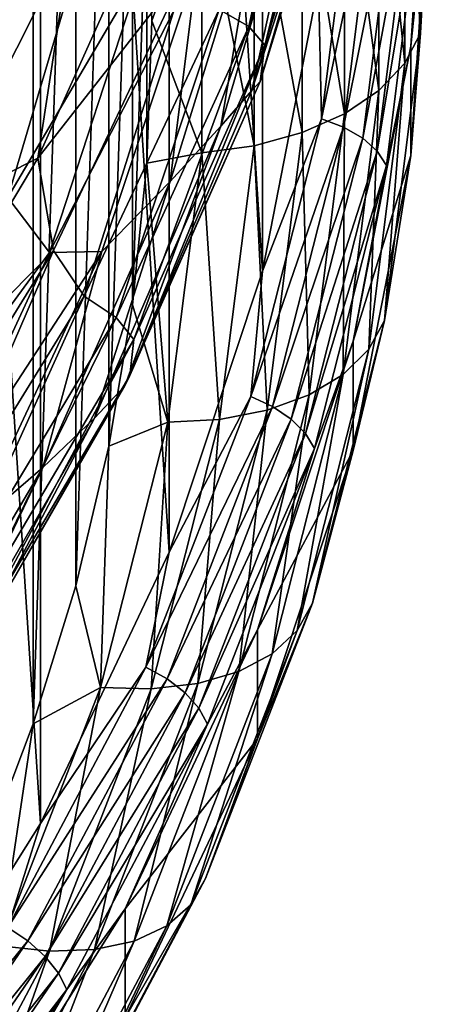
# Model space of a CAD drawing. Header units: metres. Extents: x -44 to 117, y -432 to 89.
# Tile 287 of 656: x 16.79 to 19, y -370.68 to -365.38. Entities that reach past the tile are written whole.
import ezdxf

# ---------------------------------------------------------------- set-up
doc = ezdxf.new("R2010")
doc.units = ezdxf.units.M
doc.layers.add('solid_125568', color=7, linetype='CONTINUOUS')

msp = doc.modelspace()

# ---------------------------------------------------------------- linework, layer by layer
at = {"layer": 'solid_125568'}
for points in [[(16.021458, -371.10199, 865.628662), (16.900599, -369.706116, 864.614502), (16.021473, -356.135162, 854.754639)], [(16.900599, -369.706116, 864.614502), (16.900612, -357.531067, 855.768799), (16.021473, -356.135162, 854.754639)], [(16.900599, -369.706116, 864.614502), (17.594553, -368.243561, 863.55188), (16.900612, -357.531067, 855.768799)], [(17.594553, -368.243561, 863.55188), (17.594564, -358.993622, 856.831421), (16.900612, -357.531067, 855.768799)], [(17.594553, -368.243561, 863.55188), (18.095736, -366.730316, 862.452454), (17.594564, -358.993622, 856.831421)], [(18.095736, -366.730316, 862.452454), (18.095743, -360.506836, 857.930847), (17.594564, -358.993622, 856.831421)], [(18.095736, -366.730316, 862.452454), (18.398657, -365.183014, 861.328247), (18.095743, -360.506836, 857.930847)], [(16.58395, -369.902466, 861.04895), (16.583939, -360.861328, 854.480164), (16.862135, -361.59433, 855.012756)], [(16.58395, -369.902466, 861.04895), (16.862135, -361.59433, 855.012756), (16.862144, -369.169464, 860.516418)], [(16.862144, -369.169464, 860.516418), (16.862135, -361.59433, 855.012756), (17.090864, -362.33844, 855.553345)], [(16.862144, -369.169464, 860.516418), (17.090864, -362.33844, 855.553345), (17.090872, -368.425385, 859.975769)], [(17.090872, -368.425385, 859.975769), (17.090864, -362.33844, 855.553345), (17.269466, -363.091461, 856.100464)], [(17.090872, -368.425385, 859.975769), (17.269466, -363.091461, 856.100464), (17.269472, -367.672363, 859.428711)], [(17.269472, -367.672363, 859.428711), (17.269466, -363.091461, 856.100464), (17.397415, -363.851196, 856.652466)], [(18.023884, -365.412872, 867.750916), (18.394228, -363.723816, 867.12323), (17.86256, -365.320923, 868.135742)], [(18.023884, -365.412872, 867.750916), (18.541269, -363.792755, 866.722595), (18.394228, -363.723816, 867.12323)], [(18.023884, -365.412872, 867.750916), (18.109657, -365.513947, 867.360229), (18.541269, -363.792755, 866.722595)], [(18.541269, -363.792755, 866.722595), (18.109657, -365.513947, 867.360229), (18.611441, -363.885132, 866.325745)], [(17.269472, -367.672363, 859.428711), (17.397415, -363.851196, 856.652466), (17.397419, -366.912598, 858.876709)], [(17.397419, -366.912598, 858.876709), (17.397415, -363.851196, 856.652466), (17.474333, -364.615417, 857.207703)], [(18.083334, -365.709351, 867.035889), (18.611441, -363.885132, 866.325745), (18.109657, -365.513947, 867.360229)], [(18.083334, -365.709351, 867.035889), (18.584015, -364.075012, 865.998047), (18.611441, -363.885132, 866.325745)], [(18.862143, -364.062958, 857.952576), (18.947172, -363.89386, 858.177979), (18.947172, -365.448608, 859.307556)], [(18.947172, -365.448608, 859.307556), (18.947172, -363.89386, 858.177979), (19, -364.500244, 858.978088)], [(18.895916, -365.519196, 860.954468), (19, -363.912445, 859.787109), (18.958599, -364.614227, 860.45697)], [(19, -364.500244, 858.978088), (19, -363.912445, 859.787109), (18.895916, -365.519196, 860.954468)], [(18.723795, -364.221283, 857.746582), (18.862143, -364.062958, 857.952576), (18.862143, -365.610748, 859.077087)], [(18.862143, -365.610748, 859.077087), (18.862143, -364.062958, 857.952576), (18.947172, -365.448608, 859.307556)], [(18.038626, -365.758179, 866.61853), (18.584015, -364.075012, 865.998047), (18.083334, -365.709351, 867.035889)], [(18.038626, -365.758179, 866.61853), (18.519968, -364.11908, 865.578125), (18.584015, -364.075012, 865.998047)], [(18.351244, -364.325256, 865.280884), (18.519968, -364.11908, 865.578125), (18.038626, -365.758179, 866.61853)], [(18.537462, -364.362762, 857.567932), (18.723795, -364.221283, 857.746582), (18.723795, -365.757721, 858.862854)], [(18.723795, -365.757721, 858.862854), (18.723795, -364.221283, 857.746582), (18.862143, -365.610748, 859.077087)], [(17.872084, -365.948853, 866.31012), (18.351244, -364.325256, 865.280884), (18.038626, -365.758179, 866.61853)], [(18.090603, -364.655975, 865.092468), (18.351244, -364.325256, 865.280884), (17.872084, -365.948853, 866.31012)], [(18.310314, -364.481903, 857.423523), (18.537462, -364.362762, 857.567932), (18.537462, -365.883881, 858.673096)], [(18.537462, -365.883881, 858.673096), (18.537462, -364.362762, 857.567932), (18.723795, -365.757721, 858.862854)], [(18.414082, -365.910675, 861.83606), (18.604994, -364.391846, 860.732544), (18.398657, -365.183014, 861.328247)], [(18.725595, -364.426117, 860.695801), (18.604994, -364.391846, 860.732544), (18.414082, -365.910675, 861.83606)], [(18.533445, -365.954803, 861.806458), (18.725595, -364.426117, 860.695801), (18.414082, -365.910675, 861.83606)], [(18.82917, -364.477081, 860.634583), (18.725595, -364.426117, 860.695801), (18.533445, -365.954803, 861.806458)], [(18.0511, -364.574127, 857.31897), (18.310314, -364.481903, 857.423523), (18.310314, -365.984375, 858.515198)], [(18.310314, -365.984375, 858.515198), (18.310314, -364.481903, 857.423523), (18.537462, -365.883881, 858.673096)], [(18.635958, -366.014221, 861.751404), (18.82917, -364.477081, 860.634583), (18.533445, -365.954803, 861.806458)], [(18.908648, -364.541229, 860.553101), (18.82917, -364.477081, 860.634583), (18.635958, -366.014221, 861.751404)], [(18.714619, -366.084869, 861.674622), (18.908648, -364.541229, 860.553101), (18.635958, -366.014221, 861.751404)], [(18.958599, -364.614227, 860.45697), (18.908648, -364.541229, 860.553101), (18.714619, -366.084869, 861.674622)], [(18.895916, -366.106995, 860.145447), (19, -364.500244, 858.978088), (18.895916, -365.519196, 860.954468)], [(18.947172, -365.448608, 859.307556), (19, -364.500244, 858.978088), (18.895916, -366.106995, 860.145447)], [(16.886211, -366.122345, 869.447388), (17.576715, -364.586975, 868.481079), (17.06629, -364.946136, 869.052307)], [(17.693188, -365.090729, 868.410889), (17.576715, -364.586975, 868.481079), (16.886211, -366.122345, 869.447388)], [(17.769798, -364.635895, 857.258179), (18.0511, -364.574127, 857.31897), (18.0511, -366.055359, 858.395142)], [(18.0511, -366.055359, 858.395142), (18.0511, -364.574127, 857.31897), (18.310314, -365.984375, 858.515198)], [(17.397419, -366.912598, 858.876709), (17.474333, -364.615417, 857.207703), (17.474337, -366.148376, 858.321472)], [(17.5, -365.381897, 857.764587), (17.474333, -364.615417, 857.207703), (17.769798, -364.635895, 857.258179)], [(17.474337, -366.148376, 858.321472), (17.474333, -364.615417, 857.207703), (17.5, -365.381897, 857.764587)], [(17.5, -365.381897, 857.764587), (17.769798, -364.635895, 857.258179), (17.769798, -366.094055, 858.317627)], [(17.769798, -366.094055, 858.317627), (17.769798, -364.635895, 857.258179), (18.0511, -366.055359, 858.395142)], [(18.764057, -366.161957, 861.581421), (18.958599, -364.614227, 860.45697), (18.714619, -366.084869, 861.674622)], [(18.895916, -365.519196, 860.954468), (18.958599, -364.614227, 860.45697), (18.764057, -366.161957, 861.581421)], [(17.599854, -366.246887, 866.098877), (18.090603, -364.655975, 865.092468), (17.872084, -365.948853, 866.31012)], [(17.744377, -365.08075, 865.003296), (18.090603, -364.655975, 865.092468), (17.599854, -366.246887, 866.098877)], [(16.691412, -365.218384, 864.357361), (17.176828, -364.810364, 864.279663), (16.725481, -366.332947, 865.235657)], [(16.725481, -366.332947, 865.235657), (17.176828, -364.810364, 864.279663), (17.446321, -365.106567, 864.712219)], [(16.333929, -366.399719, 869.962952), (17.06629, -364.946136, 869.052307), (16.661674, -364.930725, 869.333801)], [(16.886211, -366.122345, 869.447388), (17.06629, -364.946136, 869.052307), (16.333929, -366.399719, 869.962952)], [(16.725481, -366.332947, 865.235657), (17.446321, -365.106567, 864.712219), (16.94919, -366.629395, 865.67041)], [(16.971907, -366.619324, 869.373779), (17.693188, -365.090729, 868.410889), (16.886211, -366.122345, 869.447388)], [(16.94919, -366.629395, 865.67041), (17.744377, -365.08075, 865.003296), (17.231495, -366.624146, 865.976807)], [(16.94919, -366.629395, 865.67041), (17.446321, -365.106567, 864.712219), (17.744377, -365.08075, 865.003296)], [(17.136986, -366.865112, 869.109863), (17.693188, -365.090729, 868.410889), (16.971907, -366.619324, 869.373779)], [(17.136986, -366.865112, 869.109863), (17.86256, -365.320923, 868.135742), (17.693188, -365.090729, 868.410889)], [(17.231495, -366.624146, 865.976807), (17.744377, -365.08075, 865.003296), (17.599854, -366.246887, 866.098877)], [(18.414082, -365.910675, 861.83606), (18.398657, -365.183014, 861.328247), (18.095736, -366.730316, 862.452454)], [(17.30817, -366.980713, 868.741272), (17.86256, -365.320923, 868.135742), (17.136986, -366.865112, 869.109863)], [(17.30817, -366.980713, 868.741272), (18.023884, -365.412872, 867.750916), (17.86256, -365.320923, 868.135742)], [(17.474337, -366.148376, 858.321472), (17.5, -365.381897, 857.764587), (17.769798, -366.094055, 858.317627)], [(17.30817, -366.980713, 868.741272), (17.404499, -367.098206, 868.361694), (18.023884, -365.412872, 867.750916)], [(18.023884, -365.412872, 867.750916), (17.404499, -367.098206, 868.361694), (18.109657, -365.513947, 867.360229)], [(18.752748, -366.995392, 860.431335), (18.947172, -365.448608, 859.307556), (18.895916, -366.106995, 860.145447)], [(18.862143, -365.610748, 859.077087), (18.947172, -365.448608, 859.307556), (18.752748, -366.995392, 860.431335)], [(17.382078, -367.292542, 868.036499), (18.109657, -365.513947, 867.360229), (17.404499, -367.098206, 868.361694)], [(17.382078, -367.292542, 868.036499), (18.083334, -365.709351, 867.035889), (18.109657, -365.513947, 867.360229)], [(18.584805, -367.108337, 862.10907), (18.895916, -365.519196, 860.954468), (18.764057, -366.161957, 861.581421)], [(18.895916, -366.106995, 860.145447), (18.895916, -365.519196, 860.954468), (18.584805, -367.108337, 862.10907)], [(18.668591, -367.150574, 860.195862), (18.862143, -365.610748, 859.077087), (18.752748, -366.995392, 860.431335)], [(18.723795, -365.757721, 858.862854), (18.862143, -365.610748, 859.077087), (18.668591, -367.150574, 860.195862)], [(17.354731, -367.347382, 867.62262), (18.083334, -365.709351, 867.035889), (17.382078, -367.292542, 868.036499)], [(17.354731, -367.347382, 867.62262), (18.038626, -365.758179, 866.61853), (18.083334, -365.709351, 867.035889)], [(17.872084, -365.948853, 866.31012), (18.038626, -365.758179, 866.61853), (17.354731, -367.347382, 867.62262)], [(18.531664, -367.286255, 859.973389), (18.723795, -365.757721, 858.862854), (18.668591, -367.150574, 860.195862)], [(18.537462, -365.883881, 858.673096), (18.723795, -365.757721, 858.862854), (18.531664, -367.286255, 859.973389)], [(18.034216, -367.406097, 862.922546), (18.414082, -365.910675, 861.83606), (18.095736, -366.730316, 862.452454)], [(18.533445, -365.954803, 861.806458), (18.414082, -365.910675, 861.83606), (18.034216, -367.406097, 862.922546)], [(18.310314, -365.984375, 858.515198), (18.537462, -365.883881, 858.673096), (18.347242, -367.397217, 859.772583)], [(18.347242, -367.397217, 859.772583), (18.537462, -365.883881, 858.673096), (18.531664, -367.286255, 859.973389)], [(17.192551, -367.522797, 867.303284), (17.872084, -365.948853, 866.31012), (17.354731, -367.347382, 867.62262)], [(17.599854, -366.246887, 866.098877), (17.872084, -365.948853, 866.31012), (17.192551, -367.522797, 867.303284)], [(18.151117, -367.45993, 862.899963), (18.533445, -365.954803, 861.806458), (18.034216, -367.406097, 862.922546)], [(18.635958, -366.014221, 861.751404), (18.533445, -365.954803, 861.806458), (18.151117, -367.45993, 862.899963)], [(18.0511, -366.055359, 858.395142), (18.310314, -365.984375, 858.515198), (18.122425, -367.479187, 859.601196)], [(18.122425, -367.479187, 859.601196), (18.310314, -365.984375, 858.515198), (18.347242, -367.397217, 859.772583)], [(18.251514, -367.527649, 862.850952), (18.635958, -366.014221, 861.751404), (18.151117, -367.45993, 862.899963)], [(18.714619, -366.084869, 861.674622), (18.635958, -366.014221, 861.751404), (18.251514, -367.527649, 862.850952)], [(17.769798, -366.094055, 858.317627), (18.0511, -366.055359, 858.395142), (17.86587, -367.528992, 859.46582)], [(17.86587, -367.528992, 859.46582), (18.0511, -366.055359, 858.395142), (18.122425, -367.479187, 859.601196)], [(16.010736, -367.591705, 870.365784), (16.886211, -366.122345, 869.447388), (16.333929, -366.399719, 869.962952)], [(16.971907, -366.619324, 869.373779), (16.886211, -366.122345, 869.447388), (16.010736, -367.591705, 870.365784)], [(17.474337, -366.148376, 858.321472), (17.769798, -366.094055, 858.317627), (17.587456, -367.544708, 859.371582)], [(17.587456, -367.544708, 859.371582), (17.769798, -366.094055, 858.317627), (17.86587, -367.528992, 859.46582)], [(18.328552, -367.604706, 862.77887), (18.714619, -366.084869, 861.674622), (18.251514, -367.527649, 862.850952)], [(18.764057, -366.161957, 861.581421), (18.714619, -366.084869, 861.674622), (18.328552, -367.604706, 862.77887)], [(18.584805, -367.696136, 861.300049), (18.895916, -366.106995, 860.145447), (18.584805, -367.108337, 862.10907)], [(18.752748, -366.995392, 860.431335), (18.895916, -366.106995, 860.145447), (18.584805, -367.696136, 861.300049)], [(17.397419, -366.912598, 858.876709), (17.474337, -366.148376, 858.321472), (17.587456, -367.544708, 859.371582)], [(18.376972, -367.685791, 862.688599), (18.764057, -366.161957, 861.581421), (18.328552, -367.604706, 862.77887)], [(18.584805, -367.108337, 862.10907), (18.764057, -366.161957, 861.581421), (18.376972, -367.685791, 862.688599)], [(16.914364, -367.787781, 867.068909), (17.599854, -366.246887, 866.098877), (17.192551, -367.522797, 867.303284)], [(17.231495, -366.624146, 865.976807), (17.599854, -366.246887, 866.098877), (16.914364, -367.787781, 867.068909)], [(16.087015, -367.80896, 866.157837), (16.725481, -366.332947, 865.235657), (16.94919, -366.629395, 865.67041)], [(16.068558, -368.080109, 870.287476), (16.971907, -366.619324, 869.373779), (16.010736, -367.591705, 870.365784)], [(16.227194, -368.341003, 870.034363), (16.971907, -366.619324, 869.373779), (16.068558, -368.080109, 870.287476)], [(16.087015, -367.80896, 866.157837), (16.94919, -366.629395, 865.67041), (16.26787, -368.1026, 866.592529)], [(16.227194, -368.341003, 870.034363), (17.136986, -366.865112, 869.109863), (16.971907, -366.619324, 869.373779)], [(16.26787, -368.1026, 866.592529), (17.231495, -366.624146, 865.976807), (16.532375, -368.116638, 866.91333)], [(16.26787, -368.1026, 866.592529), (16.94919, -366.629395, 865.67041), (17.231495, -366.624146, 865.976807)], [(16.532375, -368.116638, 866.91333), (17.231495, -366.624146, 865.976807), (16.914364, -367.787781, 867.068909)], [(18.034216, -367.406097, 862.922546), (18.095736, -366.730316, 862.452454), (17.594553, -368.243561, 863.55188)], [(16.40399, -368.480469, 869.68219), (17.136986, -366.865112, 869.109863), (16.227194, -368.341003, 870.034363)], [(16.40399, -368.480469, 869.68219), (17.30817, -366.980713, 868.741272), (17.136986, -366.865112, 869.109863)], [(17.269472, -367.672363, 859.428711), (17.397419, -366.912598, 858.876709), (17.587456, -367.544708, 859.371582)], [(16.40399, -368.480469, 869.68219), (16.503716, -368.620575, 869.317627), (17.30817, -366.980713, 868.741272)], [(17.30817, -366.980713, 868.741272), (16.503716, -368.620575, 869.317627), (17.404499, -367.098206, 868.361694)], [(18.365896, -368.518311, 861.537842), (18.752748, -366.995392, 860.431335), (18.584805, -367.696136, 861.300049)], [(18.668591, -367.150574, 860.195862), (18.752748, -366.995392, 860.431335), (18.365896, -368.518311, 861.537842)], [(16.489073, -368.808075, 868.987915), (17.404499, -367.098206, 868.361694), (16.503716, -368.620575, 869.317627)], [(16.489073, -368.808075, 868.987915), (17.382078, -367.292542, 868.036499), (17.404499, -367.098206, 868.361694)], [(18.070074, -368.662445, 863.23822), (18.584805, -367.108337, 862.10907), (18.376972, -367.685791, 862.688599)], [(18.584805, -367.696136, 861.300049), (18.584805, -367.108337, 862.10907), (18.070074, -368.662445, 863.23822)], [(18.283474, -368.666656, 861.297363), (18.668591, -367.150574, 860.195862), (18.365896, -368.518311, 861.537842)], [(18.531664, -367.286255, 859.973389), (18.668591, -367.150574, 860.195862), (18.283474, -368.666656, 861.297363)], [(16.477167, -368.869934, 868.578369), (17.382078, -367.292542, 868.036499), (16.489073, -368.808075, 868.987915)], [(16.477167, -368.869934, 868.578369), (17.354731, -367.347382, 867.62262), (17.382078, -367.292542, 868.036499)], [(18.149372, -368.791229, 861.066833), (18.531664, -367.286255, 859.973389), (18.283474, -368.666656, 861.297363)], [(18.347242, -367.397217, 859.772583), (18.531664, -367.286255, 859.973389), (18.149372, -368.791229, 861.066833)], [(17.192551, -367.522797, 867.303284), (17.354731, -367.347382, 867.62262), (16.477167, -368.869934, 868.578369)], [(17.469294, -368.862762, 863.980896), (18.034216, -367.406097, 862.922546), (17.594553, -368.243561, 863.55188)], [(18.151117, -367.45993, 862.899963), (18.034216, -367.406097, 862.922546), (17.469294, -368.862762, 863.980896)], [(17.968756, -368.887207, 860.855164), (18.347242, -367.397217, 859.772583), (18.149372, -368.791229, 861.066833)], [(18.122425, -367.479187, 859.601196), (18.347242, -367.397217, 859.772583), (17.968756, -368.887207, 860.855164)], [(17.582533, -368.926025, 863.965149), (18.151117, -367.45993, 862.899963), (17.469294, -368.862762, 863.980896)], [(18.251514, -367.527649, 862.850952), (18.151117, -367.45993, 862.899963), (17.582533, -368.926025, 863.965149)], [(17.748575, -368.950928, 860.670471), (18.122425, -367.479187, 859.601196), (17.968756, -368.887207, 860.855164)], [(17.86587, -367.528992, 859.46582), (18.122425, -367.479187, 859.601196), (17.748575, -368.950928, 860.670471)], [(16.321436, -369.03064, 868.248352), (17.192551, -367.522797, 867.303284), (16.477167, -368.869934, 868.578369)], [(16.914364, -367.787781, 867.068909), (17.192551, -367.522797, 867.303284), (16.321436, -369.03064, 868.248352)], [(17.224644, -368.973022, 860.409302), (17.587456, -367.544708, 859.371582), (17.497314, -368.979889, 860.519958)], [(17.269472, -367.672363, 859.428711), (17.587456, -367.544708, 859.371582), (17.224644, -368.973022, 860.409302)], [(17.497314, -368.979889, 860.519958), (17.86587, -367.528992, 859.46582), (17.748575, -368.950928, 860.670471)], [(17.587456, -367.544708, 859.371582), (17.86587, -367.528992, 859.46582), (17.497314, -368.979889, 860.519958)], [(17.679787, -369.001892, 863.922058), (18.251514, -367.527649, 862.850952), (17.582533, -368.926025, 863.965149)], [(18.328552, -367.604706, 862.77887), (18.251514, -367.527649, 862.850952), (17.679787, -369.001892, 863.922058)], [(17.754412, -369.085144, 863.854492), (18.328552, -367.604706, 862.77887), (17.679787, -369.001892, 863.922058)], [(18.376972, -367.685791, 862.688599), (18.328552, -367.604706, 862.77887), (17.754412, -369.085144, 863.854492)], [(17.090872, -368.425385, 859.975769), (17.269472, -367.672363, 859.428711), (17.224644, -368.973022, 860.409302)], [(17.801313, -369.170135, 863.767029), (18.376972, -367.685791, 862.688599), (17.754412, -369.085144, 863.854492)], [(18.070074, -368.662445, 863.23822), (18.376972, -367.685791, 862.688599), (17.801313, -369.170135, 863.767029)], [(18.070074, -369.250244, 862.429199), (18.584805, -367.696136, 861.300049), (18.070074, -368.662445, 863.23822)], [(18.365896, -368.518311, 861.537842), (18.584805, -367.696136, 861.300049), (18.070074, -369.250244, 862.429199)], [(16.042706, -369.262634, 867.991028), (16.914364, -367.787781, 867.068909), (16.321436, -369.03064, 868.248352)], [(16.532375, -368.116638, 866.91333), (16.914364, -367.787781, 867.068909), (16.042706, -369.262634, 867.991028)], [(17.469294, -368.862762, 863.980896), (17.594553, -368.243561, 863.55188), (16.900599, -369.706116, 864.614502)], [(16.862144, -369.169464, 860.516418), (17.090872, -368.425385, 859.975769), (17.224644, -368.973022, 860.409302)], [(17.790585, -370.00177, 862.615601), (18.365896, -368.518311, 861.537842), (18.070074, -369.250244, 862.429199)], [(18.283474, -368.666656, 861.297363), (18.365896, -368.518311, 861.537842), (17.790585, -370.00177, 862.615601)], [(17.357363, -370.164551, 864.329529), (18.070074, -368.662445, 863.23822), (17.801313, -369.170135, 863.767029)], [(18.070074, -369.250244, 862.429199), (18.070074, -368.662445, 863.23822), (17.357363, -370.164551, 864.329529)], [(17.710745, -370.143463, 862.3703), (18.283474, -368.666656, 861.297363), (17.790585, -370.00177, 862.615601)], [(18.149372, -368.791229, 861.066833), (18.283474, -368.666656, 861.297363), (17.710745, -370.143463, 862.3703)], [(17.580845, -370.257202, 862.131897), (18.149372, -368.791229, 861.066833), (17.710745, -370.143463, 862.3703)], [(17.968756, -368.887207, 860.855164), (18.149372, -368.791229, 861.066833), (17.580845, -370.257202, 862.131897)], [(16.725115, -370.265717, 865.000183), (17.469294, -368.862762, 863.980896), (16.900599, -369.706116, 864.614502)], [(17.582533, -368.926025, 863.965149), (17.469294, -368.862762, 863.980896), (16.725115, -370.265717, 865.000183)], [(17.405884, -370.338593, 861.909668), (17.968756, -368.887207, 860.855164), (17.580845, -370.257202, 862.131897)], [(17.748575, -368.950928, 860.670471), (17.968756, -368.887207, 860.855164), (17.405884, -370.338593, 861.909668)], [(16.83353, -370.338074, 864.991089), (17.582533, -368.926025, 863.965149), (16.725115, -370.265717, 865.000183)], [(17.679787, -369.001892, 863.922058), (17.582533, -368.926025, 863.965149), (16.83353, -370.338074, 864.991089)], [(16.685081, -370.364288, 861.420105), (17.224644, -368.973022, 860.409302), (16.949211, -370.393188, 861.546753)], [(16.862144, -369.169464, 860.516418), (17.224644, -368.973022, 860.409302), (16.685081, -370.364288, 861.420105)], [(17.224644, -368.973022, 860.409302), (17.497314, -368.979889, 860.519958), (16.949211, -370.393188, 861.546753)], [(16.949211, -370.393188, 861.546753), (17.497314, -368.979889, 860.519958), (17.192602, -370.384521, 861.712036)], [(17.192602, -370.384521, 861.712036), (17.748575, -368.950928, 860.670471), (17.405884, -370.338593, 861.909668)], [(17.497314, -368.979889, 860.519958), (17.748575, -368.950928, 860.670471), (17.192602, -370.384521, 861.712036)], [(16.92664, -370.421722, 864.953613), (17.679787, -369.001892, 863.922058), (16.83353, -370.338074, 864.991089)], [(17.754412, -369.085144, 863.854492), (17.679787, -369.001892, 863.922058), (16.92664, -370.421722, 864.953613)], [(16.998087, -370.510986, 864.890381), (17.754412, -369.085144, 863.854492), (16.92664, -370.421722, 864.953613)], [(17.801313, -369.170135, 863.767029), (17.754412, -369.085144, 863.854492), (16.998087, -370.510986, 864.890381)], [(16.58395, -369.902466, 861.04895), (16.862144, -369.169464, 860.516418), (16.685081, -370.364288, 861.420105)], [(17.04299, -370.599762, 864.805725), (17.801313, -369.170135, 863.767029), (16.998087, -370.510986, 864.890381)], [(17.357363, -370.164551, 864.329529), (17.801313, -369.170135, 863.767029), (17.04299, -370.599762, 864.805725)], [(17.357363, -370.752319, 863.520508), (18.070074, -369.250244, 862.429199), (17.357363, -370.164551, 864.329529)], [(17.790585, -370.00177, 862.615601), (18.070074, -369.250244, 862.429199), (17.357363, -370.752319, 863.520508)], [(16.725115, -370.265717, 865.000183), (16.900599, -369.706116, 864.614502), (16.021458, -371.10199, 865.628662)], [(17.032719, -371.430511, 863.653687), (17.790585, -370.00177, 862.615601), (17.357363, -370.752319, 863.520508)], [(17.710745, -370.143463, 862.3703), (17.790585, -370.00177, 862.615601), (17.032719, -371.430511, 863.653687)], [(16.454483, -371.598114, 865.371094), (17.357363, -370.164551, 864.329529), (17.04299, -370.599762, 864.805725)], [(17.357363, -370.752319, 863.520508), (17.357363, -370.164551, 864.329529), (16.454483, -371.598114, 865.371094)], [(16.95628, -371.565796, 863.403687), (17.710745, -370.143463, 862.3703), (17.032719, -371.430511, 863.653687)], [(17.580845, -370.257202, 862.131897), (17.710745, -370.143463, 862.3703), (16.95628, -371.565796, 863.403687)], [(16.83353, -370.338074, 864.991089), (16.725115, -370.265717, 865.000183), (15.809312, -371.600555, 865.970032)], [(16.831913, -371.669098, 863.157715), (17.580845, -370.257202, 862.131897), (16.95628, -371.565796, 863.403687)], [(17.405884, -370.338593, 861.909668), (17.580845, -370.257202, 862.131897), (16.831913, -371.669098, 863.157715)], [(15.911791, -371.68158, 865.967224), (16.83353, -370.338074, 864.991089), (15.809312, -371.600555, 865.970032)], [(16.92664, -370.421722, 864.953613), (16.83353, -370.338074, 864.991089), (15.911791, -371.68158, 865.967224)], [(16.685081, -370.364288, 861.420105), (16.949211, -370.393188, 861.546753), (16.227186, -371.754364, 862.535706)], [(16.664406, -371.73645, 862.925232), (17.405884, -370.338593, 861.909668), (16.831913, -371.669098, 863.157715)], [(17.192602, -370.384521, 861.712036), (17.405884, -370.338593, 861.909668), (16.664406, -371.73645, 862.925232)], [(15.999803, -371.772675, 865.93512), (16.92664, -370.421722, 864.953613), (15.911791, -371.68158, 865.967224)], [(16.998087, -370.510986, 864.890381), (16.92664, -370.421722, 864.953613), (15.999803, -371.772675, 865.93512)], [(16.227186, -371.754364, 862.535706), (16.949211, -370.393188, 861.546753), (16.460209, -371.765228, 862.71521)], [(16.460209, -371.765228, 862.71521), (17.192602, -370.384521, 861.712036), (16.664406, -371.73645, 862.925232)], [(16.949211, -370.393188, 861.546753), (17.192602, -370.384521, 861.712036), (16.460209, -371.765228, 862.71521)], [(16.067337, -371.867615, 865.876038), (16.998087, -370.510986, 864.890381), (15.999803, -371.772675, 865.93512)], [(17.04299, -370.599762, 864.805725), (16.998087, -370.510986, 864.890381), (16.067337, -371.867615, 865.876038)], [(16.109783, -371.959991, 865.793945), (17.04299, -370.599762, 864.805725), (16.067337, -371.867615, 865.876038)], [(16.454483, -371.598114, 865.371094), (17.04299, -370.599762, 864.805725), (16.109783, -371.959991, 865.793945)]]:
    msp.add_3dface(points, dxfattribs=at)

doc.saveas('drawing.dxf')
